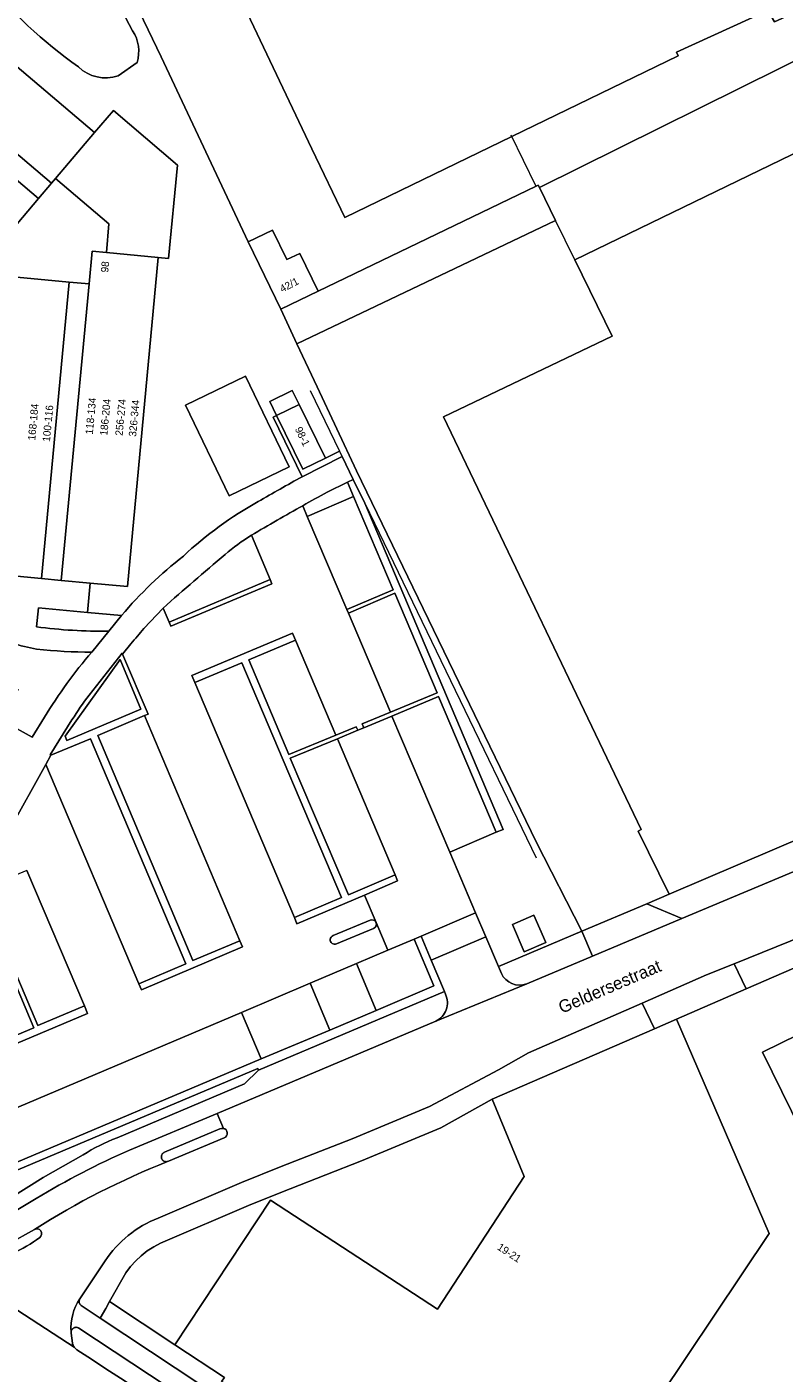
# Model space of a CAD drawing. Header units: metres. Extents: x 151448 to 154749, y 463108 to 465296.
# Tile 301 of 449: x 154079 to 154155, y 463706 to 463841. Entities that reach past the tile are written whole.
import ezdxf
from ezdxf.enums import TextEntityAlignment as Align

# ---------------------------------------------------------------- set-up
doc = ezdxf.new("R2010")
doc.units = ezdxf.units.M
for name, color, linetype, lineweight in [('B-PV-GR-GROENVOORZIENING-GV', 253, 'Continuous', 9), ('B-PV-GR-HAAG-GV', 253, 'Continuous', 9), ('B-PV-IE-TERREINAFSCHEIDING_KUNSTMATIG_HEKWERK-G', 253, 'Continuous', 9), ('B-PV-IE-TERREINAFSCHEIDING_KUNSTMATIG_MUUR-G', 253, 'Continuous', 9), ('B-PV-OG-BEBOUWING-GV', 1, 'Continuous', 9), ('B-PV-OG-BEBOUWING-T18', 2, 'Continuous', 9), ('B-PV-OG-BEBOUWING_LAGE TRAFO-GV', 1, 'Continuous', 9), ('B-PV-OG-TERREIN_ERF-GV', 253, 'Continuous', 9), ('B-PV-OG-TOPOGRAFIE-T18', 2, 'Continuous', 9), ('B-PV-OG-WATER_GREPPEL-GV', 253, 'Continuous', 9), ('B-PV-VH-GESLOTENVERHARDING_ASFALT-GV', 253, 'Continuous', 9), ('B-PV-VH-GESLOTENVERHARDING_KUNSTSTOF-GV', 253, 'Continuous', 9), ('B-PV-VH-HALFVERHARDING_GRASBETONSTEEN-GV', 253, 'Continuous', 9), ('B-PV-VH-HALFVERHARDING_GRIND-GV', 253, 'Continuous', 9), ('B-PV-VH-OPENVERHARDING_BETONSTRAATSTEEN-GV', 253, 'Continuous', 9), ('B-PV-VH-OPENVERHARDING_STRAATBAKSTEEN-GV', 253, 'Continuous', 9), ('B-PV-VH-OPENVERHARDING_TEGEL-GV', 253, 'Continuous', 9)]:
    doc.layers.add(name, color=color, linetype=linetype, lineweight=lineweight)
doc.styles.add('Drong', font='txt', dxfattribs={"height": 1.8})

msp = doc.modelspace()

# ---------------------------------------------------------------- linework, layer by layer
at = {"layer": 'B-PV-GR-GROENVOORZIENING-GV', "flags": 128}
for points in [[(154075.442, 463867.955), (154089.88, 463840.557)], [(154110.833, 463797.98), (154111.953, 463795.67), (154113.105, 463793.287), (154126.95, 463760.653), (154126.26, 463760.36), (154121.614, 463758.387), (154124.201, 463752.306), (154125.219, 463749.913), (154126.489, 463746.927), (154134.831, 463750.465), (154130.258, 463759.4), (154112.297, 463796.531), (154108.356, 463804.93), (154106.324, 463809.259), (154104.705, 463812.71), (154101.443, 463819.457), (154092.749, 463837.97), (154086.603, 463850.73)], [(154065.884, 463847.537), (154086.083, 463830.388), (154087.977, 463832.602), (154094.363, 463827.126), (154093.465, 463817.792), (154092.448, 463817.894), (154089.362, 463784.951), (154085.645, 463785.3), (154085.371, 463782.374), (154088.786, 463782.067)], [(154090.328, 463837.403), (154088.435, 463836.053)], [(154106.846, 463795.95), (154103.931, 463801.89), (154104.29, 463802.066), (154103.602, 463803.466), (154105.849, 463804.569), (154106.537, 463803.169), (154109.171, 463797.802), (154110.583, 463798.495), (154110.833, 463797.98)], [(154106.914, 463793.047), (154107.352, 463791.967), (154111.995, 463793.952), (154111.384, 463795.388), (154109.359, 463794.385)], [(154057.778, 463785.213), (154078.426, 463774.639), (154076.84, 463771.542), (154079.831, 463769.885), (154081.08, 463771.889)], [(154090.496, 463745.208), (154090.765, 463744.607), (154100.88, 463748.895), (154100.624, 463749.498), (154095.912, 463747.532), (154086.395, 463770.048), (154091.078, 463772.037), (154091.436, 463772.19), (154088.875, 463778.202), (154088.833, 463778.302), (154085.528, 463774.099)], [(154083.818, 463771.616), (154081.627, 463768.128), (154081.714, 463768.074), (154085.674, 463769.72), (154095.195, 463747.207), (154090.496, 463745.208)], [(154102.466, 463736.545), (154102.394, 463736.715), (154076.907, 463725.938), (154077.788, 463723.852), (154080.945, 463725.829), (154084.941, 463728.08)], [(154088.33, 463729.777), (154101.069, 463735.208), (154102.466, 463736.545)], [(154105.799, 463696.672), (154084.499, 463710.75), (154084.461, 463710.772), (154084.421, 463710.79), (154084.379, 463710.805), (154084.336, 463710.816), (154084.293, 463710.823), (154084.249, 463710.827), (154084.205, 463710.826), (154084.161, 463710.822), (154084.117, 463710.814), (154084.075, 463710.802), (154084.034, 463710.786), (154083.994, 463710.767), (154083.956, 463710.745), (154083.92, 463710.719), (154083.887, 463710.69), (154083.856, 463710.659), (154083.828, 463710.624), (154083.803, 463710.588), (154083.782, 463710.549), (154083.764, 463710.509), (154083.749, 463710.467), (154083.739, 463710.425), (154083.728, 463710.381), (154083.729, 463710.337), (154083.737, 463710.232), (154083.856, 463709.241)]]:
    msp.add_lwpolyline(points, dxfattribs=at)
at = {"layer": 'B-PV-GR-GROENVOORZIENING-GV'}
for points in [[(154084.463, 463836.961, -0.0644774), (154074.934, 463845.779)], [(154089.88, 463840.557, -0.2270265), (154090.328, 463837.403)], [(154088.435, 463836.053, -0.2804271), (154084.463, 463836.961)], [(154102.439, 463793.455, -0.0034531), (154106.846, 463795.95)], [(154109.359, 463794.385, 0.0178101), (154106.914, 463793.047)], [(154094.963, 463788.004, -0.060877), (154102.439, 463793.455)], [(154088.786, 463782.067, -0.0515133), (154094.963, 463788.004)], [(154080.282, 463778.702, -0.0648964), (154075.506, 463780.184)], [(154085.796, 463778.389, -0.0284636), (154080.282, 463778.702)], [(154081.08, 463771.889, -0.0418939), (154085.796, 463778.389)], [(154085.528, 463774.099, 0.0174755), (154083.818, 463771.616)], [(154084.941, 463728.08, -0.0569912), (154088.33, 463729.777)], [(154083.856, 463709.241, 0.1034993), (154084.034, 463708.837)], [(154084.034, 463708.837, 0.0858448), (154084.304, 463708.571)], [(154084.304, 463708.571, -0.003795), (154130.535, 463678.047)]]:
    msp.add_lwpolyline(points, format="xyb", dxfattribs=at)
at = {"layer": 'B-PV-GR-GROENVOORZIENING-GV', "flags": 128}
for points in [[(154101.191, 463806.001), (154105.543, 463796.936), (154099.527, 463794.048), (154095.176, 463803.113)], [(154109.171, 463797.802), (154106.924, 463796.699), (154104.29, 463802.066), (154103.931, 463801.89), (154106.846, 463795.95), (154110.833, 463797.98), (154110.583, 463798.495)], [(154111.466, 463782.295), (154116.108, 463784.277), (154120.347, 463774.322), (154115.683, 463772.374), (154112.851, 463771.206), (154113.005, 463770.822), (154115.825, 463772), (154120.498, 463773.945), (154126.26, 463760.36), (154126.95, 463760.653), (154113.105, 463793.287), (154111.953, 463795.67), (154111.384, 463795.388), (154111.995, 463793.952), (154115.965, 463784.624), (154111.323, 463782.663)], [(154103.63, 463785.649), (154093.53, 463781.394), (154093.706, 463780.98), (154103.804, 463785.234)], [(154106.064, 463751.846), (154106.326, 463751.219), (154113.073, 463754.081), (154116.397, 463755.491), (154116.16, 463756.111), (154111.484, 463754.107), (154105.649, 463767.787), (154110.375, 463769.728), (154112.399, 463770.572), (154112.248, 463770.932), (154110.215, 463770.097), (154105.499, 463768.149), (154101.497, 463777.622), (154106.187, 463779.584), (154105.893, 463780.289), (154095.813, 463776.038), (154096.105, 463775.348), (154100.799, 463777.321), (154110.777, 463753.831)], [(154083.298, 463769.547), (154083.133, 463769.974), (154088.63, 463777.658), (154090.711, 463772.698)], [(154062.384, 463747.586), (154061.756, 463747.906), (154059.931, 463744.429), (154072.623, 463736.856), (154085.369, 463742.231), (154085.061, 463742.985), (154080.389, 463741.041), (154074.645, 463754.592), (154074.138, 463754.65), (154076.235, 463749.689), (154080.005, 463740.793), (154072.653, 463737.723), (154060.948, 463744.736)], [(154130.038, 463752.07), (154131.227, 463749.348), (154129.061, 463748.4), (154127.872, 463751.123)], [(154076.907, 463725.938), (154102.394, 463736.715), (154102.466, 463736.545), (154121.078, 463744.42), (154119.745, 463747.58), (154118.734, 463749.976), (154118.044, 463749.682), (154120.027, 463744.982), (154114.242, 463742.53), (154109.6, 463740.563), (154102.75, 463737.68), (154077.358, 463726.942), (154075.387, 463731.596), (154074.643, 463731.297)], [(154112.273, 463747.223), (154114.242, 463742.53), (154120.027, 463744.982), (154118.044, 463749.682), (154115.419, 463748.563)]]:
    msp.add_lwpolyline(points, close=True, dxfattribs=at)
at = {"layer": 'B-PV-GR-HAAG-GV', "flags": 128}
for points in [[(154109.171, 463797.802), (154106.924, 463796.699), (154104.29, 463802.066), (154103.931, 463801.89), (154106.846, 463795.95), (154110.833, 463797.98), (154110.583, 463798.495)], [(154111.384, 463795.388), (154111.995, 463793.952), (154115.965, 463784.624), (154111.323, 463782.663), (154111.466, 463782.295), (154116.108, 463784.277), (154120.347, 463774.322), (154115.683, 463772.374), (154112.851, 463771.206), (154113.005, 463770.822), (154115.825, 463772), (154120.498, 463773.945), (154126.26, 463760.36), (154126.95, 463760.653), (154113.105, 463793.287), (154111.953, 463795.67)], [(154093.53, 463781.394), (154093.706, 463780.98), (154103.804, 463785.234), (154103.63, 463785.649)], [(154116.16, 463756.111), (154111.484, 463754.107), (154105.649, 463767.787), (154110.375, 463769.728), (154112.399, 463770.572), (154112.248, 463770.932), (154110.215, 463770.097), (154105.499, 463768.149), (154101.497, 463777.622), (154106.187, 463779.584), (154105.893, 463780.289), (154095.813, 463776.038), (154096.105, 463775.348), (154100.799, 463777.321), (154110.777, 463753.831), (154106.064, 463751.846), (154106.326, 463751.219), (154113.073, 463754.081), (154116.397, 463755.491)], [(154083.298, 463769.547), (154083.133, 463769.974), (154088.63, 463777.658), (154090.711, 463772.698)], [(154076.235, 463749.689), (154080.005, 463740.793), (154072.653, 463737.723), (154060.948, 463744.736), (154062.384, 463747.586), (154061.756, 463747.906), (154059.931, 463744.429), (154072.623, 463736.856), (154085.369, 463742.231), (154085.061, 463742.985), (154080.389, 463741.041), (154074.645, 463754.592), (154074.138, 463754.65)], [(154102.75, 463737.68), (154077.358, 463726.942), (154075.387, 463731.596), (154074.643, 463731.297), (154076.907, 463725.938), (154102.394, 463736.715), (154102.466, 463736.545), (154121.078, 463744.42), (154119.745, 463747.58), (154118.734, 463749.976), (154118.044, 463749.682), (154120.027, 463744.982), (154114.242, 463742.53), (154109.6, 463740.563)]]:
    msp.add_lwpolyline(points, close=True, dxfattribs=at)
for points in [[(154091.078, 463772.037), (154091.436, 463772.19), (154088.875, 463778.202), (154088.833, 463778.302), (154085.528, 463774.099)], [(154083.818, 463771.616), (154081.627, 463768.128), (154081.714, 463768.074), (154085.674, 463769.72), (154095.195, 463747.207), (154090.496, 463745.208), (154090.765, 463744.607), (154100.88, 463748.895), (154100.624, 463749.498), (154095.912, 463747.532), (154086.395, 463770.048), (154091.078, 463772.037)], [(154105.799, 463696.672), (154084.499, 463710.75), (154084.461, 463710.772), (154084.421, 463710.79), (154084.379, 463710.805), (154084.336, 463710.816), (154084.293, 463710.823), (154084.249, 463710.827), (154084.205, 463710.826), (154084.161, 463710.822), (154084.117, 463710.814), (154084.075, 463710.802), (154084.034, 463710.786), (154083.994, 463710.767), (154083.956, 463710.745), (154083.92, 463710.719), (154083.887, 463710.69), (154083.856, 463710.659), (154083.828, 463710.624), (154083.803, 463710.588), (154083.782, 463710.549), (154083.764, 463710.509), (154083.749, 463710.467), (154083.739, 463710.425), (154083.728, 463710.381), (154083.729, 463710.337), (154083.737, 463710.232), (154083.856, 463709.241)]]:
    msp.add_lwpolyline(points, dxfattribs=at)
at = {"layer": 'B-PV-GR-HAAG-GV'}
for points in [[(154085.528, 463774.099, 0.0174755), (154083.818, 463771.616)], [(154083.856, 463709.241, 0.1034993), (154084.034, 463708.837)], [(154084.034, 463708.837, 0.0858448), (154084.304, 463708.571)], [(154084.304, 463708.571, -0.003795), (154130.535, 463678.047)]]:
    msp.add_lwpolyline(points, format="xyb", dxfattribs=at)
at = {"layer": 'B-PV-IE-TERREINAFSCHEIDING_KUNSTMATIG_HEKWERK-G', "flags": 128}
for points in [[(154080.264, 463862.189), (154082.797, 463856.976), (154086.603, 463850.73), (154092.749, 463837.97), (154101.443, 463819.457)], [(154130.602, 463824.892), (154158.693, 463838.836)], [(154130.23, 463825.062), (154127.764, 463830.13)], [(154134.14, 463817.654), (154132.173, 463821.587)], [(154106.324, 463809.259), (154108.356, 463804.93)], [(154108.356, 463804.93), (154112.297, 463796.531), (154130.258, 463759.4), (154134.831, 463750.465)]]:
    msp.add_lwpolyline(points, dxfattribs=at)
at = {"layer": 'B-PV-IE-TERREINAFSCHEIDING_KUNSTMATIG_MUUR-G', "flags": 128}
for points in [[(154107.629, 463804.588), (154110.583, 463798.495)], [(154110.583, 463798.495), (154110.833, 463797.98)], [(154110.833, 463797.98), (154111.953, 463795.67)], [(154111.953, 463795.67), (154113.105, 463793.287)], [(154113.105, 463793.287), (154130.249, 463757.819)]]:
    msp.add_lwpolyline(points, dxfattribs=at)
at = {"layer": 'B-PV-OG-BEBOUWING-GV', "flags": 128}
for points in [[(154132.863, 463862.262), (154129.355, 463869.34), (154128.897, 463870.306), (154128.323, 463871.517), (154122.857, 463882.623), (154122.553, 463883.24), (154089.525, 463867.374), (154089.491, 463867.358), (154089.779, 463866.751), (154107.797, 463828.748), (154111.124, 463821.894), (154127.827, 463830.001), (154144.46, 463838.075), (154144.305, 463838.421), (154153.419, 463842.6), (154154.085, 463841.464), (154156.81, 463842.703), (154149.03, 463858.532), (154137.493, 463852.919), (154136.637, 463854.647)], [(154065.884, 463847.537), (154061.581, 463842.469), (154081.781, 463825.321), (154082.169, 463825.778), (154086.083, 463830.388)], [(154060.29, 463840.947), (154055.978, 463835.872), (154076.166, 463818.718), (154080.477, 463823.793)], [(154162.351, 463831.323), (154134.14, 463817.654), (154137.867, 463810.004), (154120.997, 463801.923), (154140.77, 463760.646), (154140.456, 463760.491), (154143.56, 463754.18), (154188.459, 463773.346), (154186.782, 463777.307), (154188.103, 463777.981), (154179.539, 463795.6), (154179.031, 463796.645), (154177.043, 463800.833), (154168.965, 463817.849), (154162.413, 463831.353)], [(154132.173, 463821.587), (154132.197, 463821.599), (154130.588, 463824.885), (154130.465, 463825.137), (154130.245, 463825.031), (154108.434, 463814.512), (154104.705, 463812.71), (154106.324, 463809.259)], [(154101.443, 463819.457), (154104.705, 463812.71), (154108.434, 463814.512), (154106.605, 463818.295), (154105.307, 463817.667), (154103.874, 463820.632)], [(154085.645, 463785.3), (154089.362, 463784.951), (154092.448, 463817.894), (154087.261, 463818.38), (154085.837, 463818.514), (154085.53, 463815.234), (154082.75, 463785.571)], [(154083.531, 463815.421), (154076.893, 463816.038), (154074.132, 463786.377), (154077.603, 463786.054), (154080.77, 463785.759)], [(154106.924, 463796.699), (154109.171, 463797.802), (154106.537, 463803.169), (154104.29, 463802.066)], [(154168.377, 463706.873), (154188.156, 463716.602), (154172.675, 463748.076), (154152.896, 463738.348)], [(154142.098, 463740.703), (154125.862, 463733.654), (154129.044, 463725.928), (154120.377, 463712.644), (154103.691, 463723.537), (154094.117, 463709.09), (154099.084, 463705.814), (154098.79, 463705.41), (154125.912, 463687.613), (154135.893, 463681.064), (154140.976, 463688.607), (154130.829, 463695.286), (154133.292, 463699.009), (154133.699, 463698.739), (154138.239, 463695.793), (154140.564, 463699.279), (154139.856, 463699.743), (154153.571, 463720.205), (154144.301, 463741.659)]]:
    msp.add_lwpolyline(points, close=True, dxfattribs=at)
at = {"layer": 'B-PV-OG-BEBOUWING_LAGE TRAFO-GV', "flags": 128}
msp.add_lwpolyline([(154130.038, 463752.07), (154127.872, 463751.123), (154129.061, 463748.4), (154131.227, 463749.348)], close=True, dxfattribs=at)
at = {"layer": 'B-PV-OG-TERREIN_ERF-GV', "flags": 128}
for points in [[(154158.693, 463838.836), (154156.856, 463842.609), (154156.81, 463842.703), (154154.085, 463841.464), (154153.419, 463842.6), (154144.305, 463838.421), (154144.46, 463838.075), (154127.827, 463830.001), (154111.124, 463821.894), (154107.797, 463828.748), (154089.779, 463866.751), (154080.264, 463862.189), (154082.797, 463856.976), (154086.603, 463850.73), (154092.749, 463837.97), (154101.443, 463819.457), (154103.874, 463820.632), (154105.307, 463817.667), (154106.605, 463818.295), (154108.434, 463814.512), (154130.245, 463825.031), (154130.465, 463825.137), (154130.588, 463824.885)], [(154162.351, 463831.323), (154161.718, 463832.621), (154158.693, 463838.836), (154130.588, 463824.885), (154132.197, 463821.599), (154132.173, 463821.587), (154106.324, 463809.259), (154108.356, 463804.93), (154112.297, 463796.531), (154130.258, 463759.4), (154134.831, 463750.465), (154141.31, 463753.213), (154143.56, 463754.18), (154140.456, 463760.491), (154140.77, 463760.646), (154120.997, 463801.923), (154137.867, 463810.004), (154134.14, 463817.654)], [(154168.377, 463706.873), (154152.896, 463738.348), (154172.675, 463748.076), (154188.156, 463716.602)], [(154087.584, 463713.398), (154094.117, 463709.09), (154103.691, 463723.537), (154120.377, 463712.644), (154129.044, 463725.928), (154125.862, 463733.654), (154120.705, 463730.8), (154112.776, 463727.475), (154105.638, 463724.698), (154101.709, 463723.106), (154092.678, 463719.249), (154091.998, 463718.889), (154091.354, 463718.471), (154090.749, 463717.995), (154090.189, 463717.471), (154089.674, 463716.898), (154089.211, 463716.284)]]:
    msp.add_lwpolyline(points, close=True, dxfattribs=at)
msp.add_lwpolyline([(154163.581, 463750.029), (154151.276, 463744.687), (154144.301, 463741.659), (154153.571, 463720.205), (154139.856, 463699.743)], dxfattribs=at)
at = {"layer": 'B-PV-OG-WATER_GREPPEL-GV', "flags": 128}
for points in [[(154089.88, 463840.557), (154075.442, 463867.955)], [(154088.435, 463836.053), (154090.328, 463837.403)]]:
    msp.add_lwpolyline(points, dxfattribs=at)
at = {"layer": 'B-PV-OG-WATER_GREPPEL-GV'}
for points in [[(154074.934, 463845.779, 0.0644774), (154084.463, 463836.961)], [(154090.328, 463837.403, 0.2270265), (154089.88, 463840.557)], [(154084.463, 463836.961, 0.2804271), (154088.435, 463836.053)]]:
    msp.add_lwpolyline(points, format="xyb", dxfattribs=at)
at = {"layer": 'B-PV-VH-GESLOTENVERHARDING_ASFALT-GV', "flags": 128}
for points in [[(154098.961, 463730.735), (154098.78, 463730.726), (154098.604, 463730.679), (154093.083, 463728.345), (154093.044, 463728.329), (154093.007, 463728.31), (154092.971, 463728.288), (154092.937, 463728.263), (154092.906, 463728.235), (154092.877, 463728.205), (154092.851, 463728.172), (154092.828, 463728.137), (154092.808, 463728.1), (154092.791, 463728.062), (154092.777, 463728.022), (154092.767, 463727.981), (154092.761, 463727.94), (154092.758, 463727.898), (154092.759, 463727.856), (154092.763, 463727.814), (154092.771, 463727.773), (154092.783, 463727.732), (154092.798, 463727.693), (154092.816, 463727.655), (154092.837, 463727.619), (154092.862, 463727.585), (154092.889, 463727.553), (154092.919, 463727.524), (154092.951, 463727.497), (154092.986, 463727.473), (154093.022, 463727.452), (154093.06, 463727.435), (154093.1, 463727.421), (154093.141, 463727.41), (154093.182, 463727.403), (154093.224, 463727.399), (154093.266, 463727.399), (154093.307, 463727.403), (154093.349, 463727.41), (154093.389, 463727.42)], [(154093.389, 463727.42), (154093.459, 463727.448), (154099.039, 463729.78)], [(154080.065, 463720.63), (154077.439, 463719.14)], [(154084.034, 463708.837), (154079.056, 463712.07), (154071.524, 463717.028), (154071.697, 463717.324)]]:
    msp.add_lwpolyline(points, dxfattribs=at)
at = {"layer": 'B-PV-VH-GESLOTENVERHARDING_ASFALT-GV'}
for points in [[(154099.039, 463729.78, 0.722568), (154098.961, 463730.735)], [(154080.597, 463719.819, 0.9167929), (154080.065, 463720.63)], [(154077.869, 463718.257, 0.0624212), (154080.597, 463719.819)], [(154084.304, 463708.571, -0.0858448), (154084.034, 463708.837)], [(154130.535, 463678.047, 0.003795), (154084.304, 463708.571)]]:
    msp.add_lwpolyline(points, format="xyb", dxfattribs=at)
at = {"layer": 'B-PV-VH-GESLOTENVERHARDING_KUNSTSTOF-GV', "flags": 128}
msp.add_lwpolyline([(154101.191, 463806.001), (154095.176, 463803.113), (154099.527, 463794.048), (154105.543, 463796.936)], close=True, dxfattribs=at)
at = {"layer": 'B-PV-VH-HALFVERHARDING_GRASBETONSTEEN-GV', "flags": 128}
msp.add_lwpolyline([(154087.499, 463780.484), (154088.786, 463782.067), (154085.371, 463782.374), (154080.463, 463782.814), (154080.261, 463780.917)], dxfattribs=at)
at = {"layer": 'B-PV-VH-HALFVERHARDING_GRASBETONSTEEN-GV'}
msp.add_lwpolyline([(154080.261, 463780.917, 0.0341191), (154087.499, 463780.484)], format="xyb", dxfattribs=at)
at = {"layer": 'B-PV-VH-HALFVERHARDING_GRIND-GV', "flags": 128}
msp.add_lwpolyline([(154083.298, 463769.547), (154090.711, 463772.698), (154088.63, 463777.658), (154083.133, 463769.974)], close=True, dxfattribs=at)
at = {"layer": 'B-PV-VH-OPENVERHARDING_BETONSTRAATSTEEN-GV', "flags": 128}
for points in [[(154073.247, 463783.688), (154070.552, 463785.062), (154073.304, 463814.501), (154074.762, 463815.426), (154076.73, 463816.674), (154076.893, 463816.038), (154083.531, 463815.421), (154085.53, 463815.234), (154085.837, 463818.514), (154087.261, 463818.38), (154087.505, 463821.248), (154082.169, 463825.778), (154081.781, 463825.321), (154080.477, 463823.793), (154076.166, 463818.718), (154076.287, 463818.338), (154073.548, 463816.601), (154048.416, 463837.744), (154050.67, 463840.409), (154055.978, 463835.872), (154060.29, 463840.947), (154061.581, 463842.469)], [(154109.359, 463794.385), (154111.384, 463795.388), (154111.953, 463795.67), (154110.833, 463797.98), (154106.846, 463795.95)], [(154111.323, 463782.663), (154107.352, 463791.967), (154106.914, 463793.047)], [(154101.766, 463790.084), (154103.63, 463785.649), (154103.804, 463785.234), (154093.706, 463780.98), (154093.53, 463781.394), (154092.936, 463782.797), (154091.017, 463780.744)], [(154080.261, 463780.917), (154080.463, 463782.814), (154085.371, 463782.374), (154085.645, 463785.3), (154082.75, 463785.571), (154080.77, 463785.759), (154077.603, 463786.054), (154077.304, 463783.533), (154077.105, 463781.857)], [(154088.786, 463782.067), (154087.499, 463780.484), (154085.796, 463778.389)], [(154091.017, 463780.744), (154092.936, 463782.797)], [(154114.235, 463751.343), (154113.073, 463754.081), (154106.326, 463751.219), (154106.064, 463751.846), (154096.105, 463775.348), (154095.813, 463776.038), (154105.893, 463780.289), (154106.187, 463779.584), (154110.215, 463770.097), (154112.248, 463770.932), (154112.399, 463770.572), (154113.005, 463770.822), (154112.851, 463771.206), (154115.683, 463772.374), (154111.466, 463782.295), (154111.323, 463782.663)], [(154089.714, 463779.228), (154088.875, 463778.202), (154091.436, 463772.19), (154091.078, 463772.037), (154100.624, 463749.498), (154100.88, 463748.895), (154090.765, 463744.607), (154090.496, 463745.208), (154081.204, 463767.149), (154077.573, 463760.608)], [(154085.528, 463774.099), (154088.833, 463778.302), (154088.875, 463778.202), (154089.714, 463779.228)], [(154085.796, 463778.389), (154087.499, 463780.484)], [(154074.481, 463766.937), (154072.504, 463763.079), (154075.194, 463761.59), (154070.411, 463753.036), (154069.215, 463750.898), (154075.273, 463747.806), (154076.235, 463749.689), (154074.138, 463754.65), (154077.484, 463760.658), (154077.573, 463760.608), (154081.204, 463767.149), (154081.714, 463768.074), (154081.627, 463768.128), (154083.818, 463771.616)], [(154081.08, 463771.889), (154079.831, 463769.885), (154076.84, 463771.542), (154075.397, 463768.724), (154074.481, 463766.937)], [(154170.437, 463762.491), (154144.82, 463751.739), (154135.888, 463747.965), (154129.307, 463745.184), (154120.217, 463741.472), (154098.328, 463732.219), (154098.961, 463730.735)], [(154079.303, 463756.526), (154085.061, 463742.985), (154085.369, 463742.231), (154072.623, 463736.856)], [(154075.387, 463731.596), (154100.782, 463742.334), (154107.631, 463745.266), (154112.273, 463747.223), (154115.419, 463748.563), (154114.236, 463751.341)], [(154092.443, 463721.763), (154100.79, 463725.321), (154104.736, 463726.924), (154111.848, 463729.69), (154119.572, 463732.917), (154126.485, 463736.605), (154129.481, 463738.298), (154140.86, 463743.28), (154147.307, 463746.102), (154150.066, 463747.216), (154162.497, 463752.234)], [(154113.647, 463751.583), (154109.935, 463750.025)], [(154109.935, 463750.025), (154113.647, 463751.583)], [(154114.236, 463751.341), (154114.235, 463751.343)], [(154110.283, 463749.191), (154113.993, 463750.748)], [(154113.993, 463750.748), (154110.283, 463749.191)], [(154125.219, 463749.913), (154119.745, 463747.58), (154121.078, 463744.42), (154121.191, 463744.153)], [(154126.777, 463746.249), (154126.489, 463746.927), (154125.219, 463749.913)], [(154120.217, 463741.472), (154129.307, 463745.184)], [(154093.389, 463727.42), (154093.349, 463727.41), (154093.307, 463727.403), (154093.266, 463727.399), (154093.224, 463727.399), (154093.182, 463727.403), (154093.141, 463727.41), (154093.1, 463727.421), (154093.06, 463727.435), (154093.022, 463727.452), (154092.986, 463727.473), (154092.951, 463727.497), (154092.919, 463727.524), (154092.889, 463727.553), (154092.862, 463727.585), (154092.837, 463727.619), (154092.816, 463727.655), (154092.798, 463727.693), (154092.783, 463727.732), (154092.771, 463727.773), (154092.763, 463727.814), (154092.759, 463727.856), (154092.758, 463727.898), (154092.761, 463727.94), (154092.767, 463727.981), (154092.777, 463728.022), (154092.791, 463728.062), (154092.808, 463728.1), (154092.828, 463728.137), (154092.851, 463728.172), (154092.877, 463728.205), (154092.906, 463728.235), (154092.937, 463728.263), (154092.971, 463728.288), (154093.007, 463728.31), (154093.044, 463728.329), (154093.083, 463728.345), (154098.604, 463730.679), (154098.78, 463730.726), (154098.961, 463730.735), (154098.328, 463732.219), (154089.573, 463728.546)], [(154099.039, 463729.78), (154093.459, 463727.448), (154093.389, 463727.42)], [(154080.25, 463723.709), (154075.701, 463721.01), (154074.76, 463720.452), (154073.844, 463720.617), (154077.205, 463718.48)], [(154077.439, 463719.14), (154080.065, 463720.63)], [(154071.697, 463717.324), (154071.524, 463717.028), (154079.056, 463712.07), (154084.034, 463708.837)], [(154084.586, 463713.671), (154087.121, 463717.464)], [(154190.732, 463640.457), (154178.563, 463649.253), (154163.794, 463659.657), (154146.74, 463671.697), (154144.878, 463672.902), (154140.598, 463675.68), (154134.269, 463680.053), (154125.007, 463686.249), (154101.655, 463701.811), (154086.648, 463711.749), (154084.747, 463713.008)], [(154083.728, 463710.381), (154083.739, 463710.425), (154083.749, 463710.467), (154083.764, 463710.509), (154083.782, 463710.549), (154083.803, 463710.588), (154083.828, 463710.624), (154083.856, 463710.659), (154083.887, 463710.69), (154083.92, 463710.719), (154083.956, 463710.745), (154083.994, 463710.767), (154084.034, 463710.786), (154084.075, 463710.802), (154084.117, 463710.814), (154084.161, 463710.822), (154084.205, 463710.826), (154084.249, 463710.827), (154084.293, 463710.823), (154084.336, 463710.816), (154084.379, 463710.805), (154084.421, 463710.79), (154084.461, 463710.772), (154084.499, 463710.75), (154105.799, 463696.672)], [(154083.856, 463709.241), (154083.737, 463710.232), (154083.729, 463710.337), (154083.728, 463710.381)]]:
    msp.add_lwpolyline(points, dxfattribs=at)
at = {"layer": 'B-PV-VH-OPENVERHARDING_BETONSTRAATSTEEN-GV'}
for points in [[(154106.846, 463795.95, 0.0034531), (154102.439, 463793.455)], [(154106.914, 463793.047, -0.0178101), (154109.359, 463794.385)], [(154102.439, 463793.455, 0.060877), (154094.963, 463788.004)], [(154101.766, 463790.084, -0.006035), (154106.914, 463793.047)], [(154106.914, 463793.047, 0.006035), (154101.766, 463790.084)], [(154099.129, 463788.148, -0.0453072), (154101.766, 463790.084)], [(154094.963, 463788.004, 0.0515133), (154088.786, 463782.067)], [(154092.936, 463782.797, -0.0081499), (154099.129, 463788.148)], [(154087.499, 463780.484, -0.0341191), (154080.261, 463780.917)], [(154089.714, 463779.228, -0.0074338), (154091.017, 463780.744)], [(154091.017, 463780.744, 0.0074338), (154089.714, 463779.228)], [(154075.506, 463780.184, 0.0648964), (154080.282, 463778.702)], [(154080.282, 463778.702, 0.0284636), (154085.796, 463778.389)], [(154085.796, 463778.389, 0.0418939), (154081.08, 463771.889)], [(154083.818, 463771.616, -0.0174755), (154085.528, 463774.099)], [(154114.235, 463751.343, 0.4111036), (154113.647, 463751.583)], [(154113.647, 463751.583, -0.4111036), (154114.235, 463751.343)], [(154113.993, 463750.748, 0.4163985), (154114.236, 463751.341)], [(154114.236, 463751.341, -0.4163985), (154113.993, 463750.748)], [(154109.935, 463750.025, 1.0069798), (154110.283, 463749.191)], [(154110.283, 463749.191, -1.0069798), (154109.935, 463750.025)], [(154129.307, 463745.184, -0.3934441), (154126.777, 463746.249)], [(154121.191, 463744.153, -0.41621), (154120.217, 463741.472)], [(154098.961, 463730.735, -0.722568), (154099.039, 463729.78)], [(154089.573, 463728.546, 0.0357283), (154080.25, 463723.709)], [(154093.389, 463727.42, 0.0466531), (154080.065, 463720.63)], [(154080.065, 463720.63, -0.0466531), (154093.389, 463727.42)], [(154087.121, 463717.464, -0.1526956), (154092.443, 463721.763)], [(154080.065, 463720.63, -0.9167929), (154080.597, 463719.819)], [(154080.597, 463719.819, -0.0624212), (154077.869, 463718.257)], [(154083.728, 463710.381, -0.1599396), (154084.586, 463713.671)], [(154084.586, 463713.671, 0.1599396), (154083.728, 463710.381)], [(154084.747, 463713.008, -0.4120092), (154084.586, 463713.671)], [(154084.034, 463708.837, -0.1034993), (154083.856, 463709.241)]]:
    msp.add_lwpolyline(points, format="xyb", dxfattribs=at)
at = {"layer": 'B-PV-VH-OPENVERHARDING_BETONSTRAATSTEEN-GV', "flags": 128}
for points in [[(154107.352, 463791.967), (154111.323, 463782.663), (154115.965, 463784.624), (154111.995, 463793.952)], [(154111.466, 463782.295), (154115.683, 463772.374), (154120.347, 463774.322), (154116.108, 463784.277)], [(154110.215, 463770.097), (154106.187, 463779.584), (154101.497, 463777.622), (154105.499, 463768.149)], [(154096.105, 463775.348), (154106.064, 463751.846), (154110.777, 463753.831), (154100.799, 463777.321)], [(154115.825, 463772), (154121.614, 463758.387), (154126.26, 463760.36), (154120.498, 463773.945)], [(154100.624, 463749.498), (154091.078, 463772.037), (154086.395, 463770.048), (154095.912, 463747.532)], [(154110.375, 463769.728), (154116.16, 463756.111), (154116.397, 463755.491), (154113.073, 463754.081), (154114.235, 463751.343), (154114.236, 463751.341), (154115.419, 463748.563), (154118.044, 463749.682), (154118.734, 463749.976), (154124.201, 463752.306), (154121.614, 463758.387), (154115.825, 463772), (154113.005, 463770.822), (154112.399, 463770.572)], [(154081.714, 463768.074), (154081.204, 463767.149), (154090.496, 463745.208), (154095.195, 463747.207), (154085.674, 463769.72)], [(154116.16, 463756.111), (154110.375, 463769.728), (154105.649, 463767.787), (154111.484, 463754.107)], [(154079.303, 463756.526), (154074.645, 463754.592), (154080.389, 463741.041), (154085.061, 463742.985)], [(154119.745, 463747.58), (154125.219, 463749.913), (154124.201, 463752.306), (154118.734, 463749.976)], [(154112.273, 463747.223), (154107.631, 463745.266), (154109.6, 463740.563), (154114.242, 463742.53)], [(154140.86, 463743.28), (154142.098, 463740.703), (154144.301, 463741.659), (154151.276, 463744.687), (154150.066, 463747.216), (154147.307, 463746.102)], [(154102.75, 463737.68), (154109.6, 463740.563), (154107.631, 463745.266), (154100.782, 463742.334)], [(154102.75, 463737.68), (154100.782, 463742.334), (154075.387, 463731.596), (154077.358, 463726.942)]]:
    msp.add_lwpolyline(points, close=True, dxfattribs=at)
at = {"layer": 'B-PV-VH-OPENVERHARDING_STRAATBAKSTEEN-GV', "flags": 128}
msp.add_lwpolyline([(154135.888, 463747.965), (154144.82, 463751.739), (154141.31, 463753.213), (154134.831, 463750.465)], close=True, dxfattribs=at)
for points in [[(154135.888, 463747.965), (154134.831, 463750.465), (154126.489, 463746.927), (154126.777, 463746.249)], [(154129.307, 463745.184), (154135.888, 463747.965)]]:
    msp.add_lwpolyline(points, dxfattribs=at)
at = {"layer": 'B-PV-VH-OPENVERHARDING_STRAATBAKSTEEN-GV'}
msp.add_lwpolyline([(154126.777, 463746.249, 0.3934441), (154129.307, 463745.184)], format="xyb", dxfattribs=at)
at = {"layer": 'B-PV-VH-OPENVERHARDING_TEGEL-GV', "flags": 128}
for points in [[(154080.477, 463823.793), (154081.781, 463825.321), (154061.581, 463842.469), (154060.29, 463840.947)], [(154092.448, 463817.894), (154093.465, 463817.792), (154094.363, 463827.126), (154087.977, 463832.602), (154086.083, 463830.388), (154082.169, 463825.778), (154087.505, 463821.248), (154087.261, 463818.38)], [(154083.531, 463815.421), (154080.77, 463785.759), (154082.75, 463785.571), (154085.53, 463815.234)], [(154106.537, 463803.169), (154105.849, 463804.569), (154103.602, 463803.466), (154104.29, 463802.066)], [(154144.82, 463751.739), (154170.437, 463762.491), (154189.799, 463770.625), (154189.859, 463770.653), (154188.459, 463773.346), (154143.56, 463754.18), (154141.31, 463753.213)], [(154165.986, 463751.017), (154164.914, 463753.253), (154162.497, 463752.234), (154150.066, 463747.216), (154151.276, 463744.687), (154163.581, 463750.029)], [(154076.235, 463749.689), (154075.273, 463747.806), (154072.521, 463742.413), (154062.384, 463747.586), (154060.948, 463744.736), (154072.653, 463737.723), (154080.005, 463740.793)], [(154134.785, 463680.342), (154125.335, 463686.726), (154125.863, 463687.538), (154125.912, 463687.613), (154098.79, 463705.41), (154099.084, 463705.814), (154094.117, 463709.09), (154087.584, 463713.398), (154087.194, 463712.706), (154086.648, 463711.749), (154101.655, 463701.811), (154125.007, 463686.249), (154134.269, 463680.053)]]:
    msp.add_lwpolyline(points, close=True, dxfattribs=at)
for points in [[(154092.936, 463782.797), (154093.53, 463781.394), (154103.63, 463785.649), (154101.766, 463790.084)], [(154121.191, 463744.153), (154121.078, 463744.42), (154102.466, 463736.545), (154101.069, 463735.208), (154088.33, 463729.777)], [(154084.747, 463713.008), (154086.648, 463711.749), (154087.194, 463712.706), (154087.584, 463713.398), (154089.211, 463716.284), (154089.674, 463716.898), (154090.189, 463717.471), (154090.749, 463717.995), (154091.354, 463718.471), (154091.998, 463718.889), (154092.678, 463719.249), (154101.709, 463723.106), (154105.638, 463724.698), (154112.776, 463727.475), (154120.705, 463730.8), (154125.862, 463733.654), (154142.098, 463740.703), (154140.86, 463743.28), (154129.481, 463738.298), (154126.485, 463736.605), (154119.572, 463732.917), (154111.848, 463729.69), (154104.736, 463726.924), (154100.79, 463725.321), (154092.443, 463721.763)], [(154089.573, 463728.546), (154098.328, 463732.219), (154120.217, 463741.472)], [(154084.941, 463728.08), (154080.945, 463725.829), (154077.788, 463723.852), (154077.943, 463723.498), (154075.428, 463722.043), (154074.706, 463721.625), (154075.701, 463721.01), (154080.25, 463723.709)], [(154087.121, 463717.464), (154084.586, 463713.671)]]:
    msp.add_lwpolyline(points, dxfattribs=at)
at = {"layer": 'B-PV-VH-OPENVERHARDING_TEGEL-GV'}
for points in [[(154101.766, 463790.084, 0.0453072), (154099.129, 463788.148)], [(154099.129, 463788.148, 0.0081499), (154092.936, 463782.797)], [(154120.217, 463741.472, 0.41621), (154121.191, 463744.153)], [(154088.33, 463729.777, 0.0569912), (154084.941, 463728.08)], [(154080.25, 463723.709, -0.0357283), (154089.573, 463728.546)], [(154092.443, 463721.763, 0.1526956), (154087.121, 463717.464)], [(154084.586, 463713.671, 0.4120092), (154084.747, 463713.008)]]:
    msp.add_lwpolyline(points, format="xyb", dxfattribs=at)

# ---------------------------------------------------------------- texts
at = {"layer": 'B-PV-OG-BEBOUWING-T18', "style": 'Drong'}
for s, rotation, p in [('98', 84.6, (154087.12, 463816.949)), ('42/1', 27.8, (154105.536, 463815.155)), ('118-134', 84.6, (154085.697, 463802.017)), ('186-204', 84.6, (154087.15, 463801.898)), ('256-274', 84.6, (154088.683, 463801.885)), ('326-344', 84.6, (154090.031, 463801.792)), ('168-184', 84.6, (154079.938, 463801.416)), ('100-116', 84.6, (154081.408, 463801.282)), ('98-1', 296.1, (154106.877, 463799.978)), ('19-21', 326.9, (154127.571, 463718.282))]:
    msp.add_text(s, height=0.75, rotation=rotation, dxfattribs=at).set_placement(p, align=Align.MIDDLE)
at = {"layer": 'B-PV-OG-TOPOGRAFIE-T18', "style": 'Drong'}
msp.add_text('Geldersestraat', height=1.25, rotation=23.2, dxfattribs=at).set_placement((154137.603, 463744.956), align=Align.MIDDLE)

doc.saveas('drawing.dxf')
